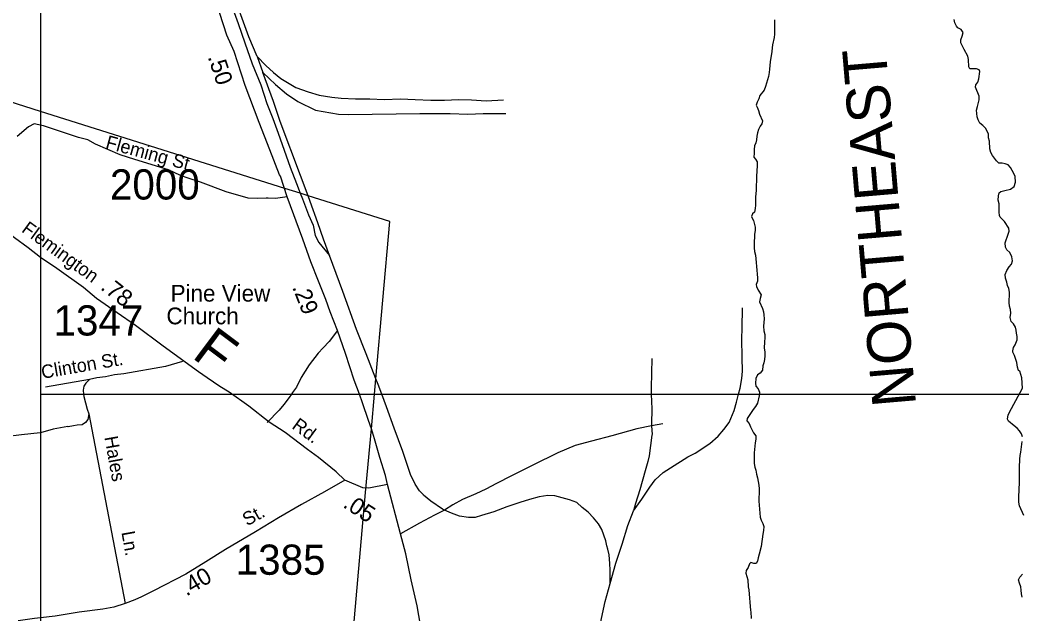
# Model space of a CAD drawing. Extents: x 1945482 to 2853149, y 66427 to 1015778.
# Drawn here: x 2313027 to 2317928, y 191062 to 193965 of the extents above; entities that cross this region are included whole.
import ezdxf

# ---------------------------------------------------------------- set-up
doc = ezdxf.new("R2010")
doc.units = 0
for name, color, linetype in [('Old_Level_10', 7, 'Continuous'), ('Old_Level_11', 7, 'Continuous'), ('Old_Level_17', 7, 'Continuous'), ('Old_Level_21', 7, 'Continuous'), ('Old_Level_22', 7, 'Continuous'), ('Old_Level_25', 7, 'Continuous'), ('Old_Level_28', 7, 'Continuous'), ('Old_Level_32', 7, 'Continuous'), ('Old_Level_35', 7, 'Continuous'), ('Old_Level_44', 7, 'Continuous'), ('Old_Level_56', 7, 'Continuous'), ('Old_Level_60', 7, 'Continuous'), ('Old_Level_63', 7, 'Continuous'), ('Old_Level_8', 7, 'Continuous')]:
    doc.layers.add(name, color=color, linetype=linetype)

msp = doc.modelspace()

# ---------------------------------------------------------------- linework, layer by layer
at = {"layer": 'Old_Level_25'}
msp.add_line((2313126.6, 192135.8), (2381298.8, 192135.8), dxfattribs=at)
at = {"layer": 'Old_Level_28'}
for points in [[(2314334.1, 193100.8), (2314300.2, 193202.1), (2314296, 193208), (2314249.1, 193330.2), (2314195.8, 193464.1), (2314128.6, 193645.5), (2314074, 193811.4), (2314038.8, 193892), (2314004.6, 193996.7), (2313953.7, 194118.7), (2313902.2, 194256.7), (2313856.5, 194350.9), (2313784.8, 194494.1), (2313677.8, 194676.1)], [(2314824.8, 191695), (2314814.5, 191738.1), (2314786.9, 191827), (2314761.3, 191918), (2314745.3, 191966.2), (2314731.8, 192006.9), (2314702.3, 192093.7), (2314686.9, 192135.8), (2314661.9, 192204.2), (2314618.7, 192334.5), (2314580.3, 192447), (2314544.6, 192539.6), (2314522.2, 192598.8), (2314486.6, 192689.4), (2314448.8, 192783.9), (2314410.4, 192894.4), (2314334.1, 193100.8)], [(2315133.9, 187977.6), (2315124.1, 188219.3), (2315121.2, 188493.3), (2315120.6, 188761.3), (2315115.2, 188997.2), (2315112.7, 189263.1), (2315115.8, 189587.4), (2315111, 189759.2), (2315104.5, 189973), (2315089.3, 190206.5), (2315076.4, 190330), (2315069.3, 190457.8), (2315052.2, 190587.2), (2315030.9, 190720.4), (2315020.4, 190784), (2315011.5, 190855.6), (2314985.5, 191006.6), (2314969.7, 191102), (2314940.7, 191228.9), (2314913.6, 191355.9), (2314887.8, 191452.9), (2314824.8, 191695)]]:
    msp.add_lwpolyline(points, dxfattribs=at)
at = {"layer": 'Old_Level_32'}
for points in [[(2314334.1, 193100.8), (2314276.3, 193093.6), (2314241.3, 193095), (2314231.5, 193095), (2314189.6, 193092.2), (2314143.4, 193095), (2314035.7, 193125.8), (2313910.2, 193172.5), (2313849.4, 193191.6), (2313811.7, 193205.1), (2313752.4, 193232.4), (2313589, 193284.1), (2313516.9, 193306.7), (2313396.2, 193358.2), (2313358.5, 193379.2), (2313312.3, 193390.4), (2313141.6, 193447.8), (2313095.4, 193457.6), (2313067.4, 193443.6), (2313011.9, 193395.8)], [(2314615.2, 191716.2), (2314573.6, 191756.5), (2314487.6, 191826.4), (2314433.2, 191866.2), (2314324.4, 191948.6), (2314244.9, 192000.1), (2314146.6, 192078.4), (2314050.3, 192145.4), (2314004.3, 192174.7), (2313941.6, 192216.5), (2313899.7, 192245.8), (2313726.9, 192371.2), (2313590.9, 192471.8), (2313502.4, 192534.3), (2313401.5, 192604.3), (2313337, 192657.8), (2313205.9, 192751.3), (2313126.6, 192804.1), (2313065.6, 192851.1), (2312932.5, 192950.3), (2312855.8, 193010.3), (2312772.3, 193066.5)], [(2314615.2, 191716.2), (2314515.5, 191658.2), (2314403.8, 191597.8), (2314290.4, 191531.2), (2314179.1, 191462.8), (2314031.5, 191377.6), (2313935.3, 191316.9), (2313837, 191256.2), (2313680.1, 191174.6), (2313621.5, 191145.3), (2313588, 191130.6), (2313540.7, 191113.4), (2313485.4, 191095.2), (2313431.8, 191085.1), (2313316.3, 191070.5), (2313199, 191051.8), (2313126.6, 191043.3), (2313097.4, 191039.8), (2313017.5, 191028.1)], [(2314824.8, 191695), (2314732.3, 191676.9), (2314703, 191679), (2314615.2, 191716.2)]]:
    msp.add_lwpolyline(points, dxfattribs=at)
at = {"layer": 'Old_Level_35'}
msp.add_line((2316170.9, 191991.9), (2316116.7, 191981.2), dxfattribs=at)
for points in [[(2314580.3, 192447), (2314538.4, 192393.3), (2314509.6, 192362.2), (2314484.6, 192337.2), (2314440.8, 192279.4), (2314422.1, 192248.7), (2314401.3, 192217.9), (2314379.1, 192171), (2314360.2, 192144.2), (2314354.4, 192135.8)], [(2313821.9, 192296.9), (2313738.9, 192271.6), (2313534.2, 192235.5), (2313488.3, 192231.7), (2313444.7, 192221.9), (2313402.9, 192216.3), (2313367.2, 192208.9), (2313347.9, 192190.1), (2313338.5, 192175.7), (2313335.3, 192155.6), (2313337.4, 192135.8)], [(2313367.2, 192208.9), (2313150.5, 192171.1)], [(2313337.4, 192135.8), (2313338.5, 192125.7), (2313347.7, 192094.1), (2313355, 192062.3), (2313363.9, 192040.7), (2313359, 192012.5), (2313347.6, 191998), (2313330, 191987.3), (2313306.1, 191984.4), (2313288.2, 191981.7), (2313262.4, 191976.6), (2313260.3, 191978.5), (2313188.8, 191965.7), (2313126.6, 191947.5)], [(2314354.4, 192135.8), (2314343.1, 192119.5), (2314316.4, 192086.4), (2314293.6, 192057.5), (2314235.9, 191997.2)], [(2313363.9, 192040.7), (2313540.7, 191113.4)], [(2316116.7, 191981.2), (2316043.9, 191966.9), (2315921.2, 191932), (2315822.2, 191906.1), (2315743, 191884.9), (2315658.4, 191849.6), (2315534.7, 191788.6), (2315430.8, 191736.5), (2315358.2, 191699.6), (2315305.3, 191671.5), (2315256.1, 191649.6), (2315191.2, 191621), (2315144.3, 191595.1), (2315103.4, 191569.8)], [(2313126.6, 191947.5), (2313125.5, 191947.2), (2313033.8, 191937.6), (2312954.2, 191928.4), (2312918.5, 191919), (2312865, 191906.9)], [(2315103.4, 191569.8), (2315099.3, 191567.3), (2315054.2, 191545.5), (2314981.7, 191506.6), (2314887.8, 191452.9)]]:
    msp.add_lwpolyline(points, dxfattribs=at)
at = {"layer": 'Old_Level_44'}
msp.add_line((2314187.2, 193786.4), (2314214.3, 193708.7), dxfattribs=at)
for points in [[(2314005.2, 194254), (2313995.9, 194206), (2314022.6, 194152.2), (2314053.7, 194060.6), (2314093.1, 193949.2), (2314126.5, 193853.7), (2314161.8, 193752), (2314205.1, 193648.7), (2314234.3, 193557), (2314263.2, 193483.4), (2314290.1, 193411.8), (2314348.3, 193246.5), (2314379.2, 193166.9), (2314397.7, 193118.7), (2314408.3, 193091.2), (2314437.1, 193013.5), (2314460, 192961.8), (2314470.6, 192912), (2314488.9, 192878.3), (2314539.9, 192814.9)], [(2314187.2, 193786.4), (2314146.1, 193883.8), (2314063, 194112.8), (2314005.2, 194254)], [(2314187.2, 193786.4), (2314229.7, 193742.9), (2314266.3, 193709.4), (2314302.7, 193679.8), (2314375.3, 193634.8), (2314435.6, 193613.6), (2314489.6, 193598.4), (2314551.8, 193589), (2314597.8, 193583.7), (2314667.8, 193580.6), (2314737.8, 193579.6), (2314807.8, 193576.4), (2314887.9, 193579.6), (2314959.8, 193576.4), (2315035.8, 193573.4), (2315103.8, 193574.3), (2315171.7, 193577.2), (2315235.8, 193575.9), (2315307.8, 193571), (2315391.6, 193576.1)], [(2314214.3, 193708.7), (2314277.1, 193649.6), (2314329.7, 193604.2), (2314386, 193567.1), (2314472.5, 193524.1), (2314546.9, 193511), (2314584.9, 193505.5), (2314632.8, 193504.2), (2314982.7, 193508.7), (2315074.6, 193507.9), (2315130.6, 193508.5), (2315216.7, 193505.8), (2315292.7, 193508.8), (2315402.5, 193508.1)], [(2314539.9, 192814.9), (2314510.7, 192894.6), (2314483.7, 192974.1), (2314446.4, 193077.7), (2314435.5, 193106.8), (2314398.7, 193205), (2314299.4, 193469.8), (2314266.1, 193567.5), (2314214.3, 193708.7)], [(2315914.2, 191210.7), (2315913.4, 191276.7), (2315912.5, 191309.1), (2315908.4, 191350.7), (2315902.1, 191378.5), (2315897.9, 191394.5), (2315892.9, 191419.9), (2315872.3, 191474.1), (2315856.4, 191502.9), (2315832, 191531.8), (2315805.7, 191559.3), (2315777.4, 191583), (2315751.2, 191606.6), (2315714.9, 191620.1), (2315678.9, 191629.7), (2315642.7, 191639.3), (2315608.8, 191640.7), (2315566.9, 191634.3), (2315519, 191621.6), (2315471.1, 191607.1), (2315407.5, 191586.1), (2315343.9, 191561.4), (2315284, 191542.6), (2315252.9, 191534), (2315220, 191532.7), (2315176.1, 191539.2), (2315138.1, 191554.7), (2315103.4, 191569.8), (2315093.7, 191574.1), (2315036.9, 191613.7), (2315000.9, 191642.8), (2314998.8, 191645.2), (2314980.6, 191664.6), (2314960.2, 191696.4), (2314937.5, 191744), (2314900, 191855.5), (2314857.5, 191970.3), (2314819.3, 192074.6), (2314796.2, 192135.8), (2314778, 192184), (2314767.3, 192211.6), (2314720, 192333.3), (2314672.5, 192452.7), (2314606.1, 192637.7), (2314539.9, 192814.9)], [(2316027.6, 191566.1), (2316068.9, 191622.8), (2316108, 191681.3), (2316133.6, 191717.6), (2316173.2, 191754.1), (2316208.9, 191776.6), (2316294.2, 191829.8), (2316329.9, 191848.2), (2316401.3, 191895), (2316442.8, 191931.7), (2316470.4, 191964), (2316495.8, 191998.4), (2316521.1, 192056.6), (2316532.5, 192096.9), (2316542.3, 192135.8), (2316549.6, 192165), (2316557.1, 192213.1), (2316560.7, 192249.3), (2316559.7, 192315.2), (2316558.6, 192407.2), (2316560, 192459.1), (2316560.6, 192559.1)], [(2316117.9, 192311.3), (2316113.8, 192167.3), (2316114.8, 192135.8), (2316117.2, 192065.4), (2316116.1, 191991.4), (2316116.7, 191981.2), (2316118.8, 191939.4), (2316116.8, 191935.4), (2316111.5, 191885.3), (2316103.8, 191834.2), (2316098.4, 191807.2), (2316085.1, 191761.1), (2316058.3, 191668.6), (2316037.1, 191602.3), (2316027.6, 191566.1)], [(2315914.2, 191210.7), (2315940.8, 191311), (2315971.8, 191403.5), (2316000.6, 191493.8), (2316027.6, 191566.1)], [(2315820.2, 190593.4), (2315830, 190759.6), (2315837.3, 190813.7), (2315852.3, 190906), (2315855.6, 190931.2), (2315866.7, 191016.2), (2315889.3, 191122.3), (2315914.2, 191210.7)]]:
    msp.add_lwpolyline(points, dxfattribs=at)
at = {"layer": 'Old_Level_56'}
for p, q in [((2314397.7, 193118.7), (2314321.7, 193142.6)), ((2314435.5, 193106.8), (2314397.7, 193118.7)), ((2314717.5, 191656.4), (2314745.3, 191966.2)), ((2314324.5, 187272.3), (2314717.5, 191656.4))]:
    msp.add_line(p, q, dxfattribs=at)
for points in [[(2314321.7, 193142.6), (2313126.6, 193518.7), (2312705.2, 193651.3), (2312382.4, 194835.6)], [(2314767.3, 192211.6), (2314836.2, 192980.7), (2314435.5, 193106.8)], [(2314745.3, 191966.2), (2314760.5, 192135.8), (2314767.3, 192211.6)]]:
    msp.add_lwpolyline(points, dxfattribs=at)
at = {"layer": 'Old_Level_60'}
for points in [[(2316717.2, 193966), (2316717.7, 193896.1), (2316716.5, 193880.7), (2316708, 193844.8), (2316705.5, 193829.3), (2316704, 193811.1), (2316697, 193761), (2316694, 193725.6), (2316691.7, 193708.2), (2316687.7, 193690.1), (2316674, 193640), (2316667.7, 193623), (2316646.7, 193596.3), (2316641, 193579.7), (2316633.7, 193564.3), (2316627.7, 193549), (2316633.2, 193539.7), (2316639.5, 193523.3), (2316644, 193505.9), (2316659.5, 193472.2), (2316655.5, 193458.6), (2316647, 193446.1), (2316640, 193429.8), (2316634.2, 193413.5), (2316631.5, 193397.8), (2316630.2, 193380.5), (2316626.2, 193365.1), (2316620, 193350.3), (2316617.7, 193332.2), (2316617.7, 193315.2), (2316616.5, 193295.7), (2316625, 193284.9), (2316633, 193271.6), (2316633.5, 193253.4), (2316630.2, 193201.6), (2316628, 193133.6), (2316625, 193099), (2316625.2, 193060), (2316623, 193043.4), (2316619.5, 193026.6), (2316610, 193017.4), (2316605.5, 193004.7), (2316607.2, 193000.2), (2316615.7, 192986.1), (2316622.7, 192952.5), (2316622.5, 192936.1), (2316620, 192919.4), (2316617.5, 192868.8), (2316617.7, 192852.3), (2316620, 192834), (2316624.7, 192816.6), (2316626.7, 192797.9), (2316630.5, 192742), (2316633.5, 192722.7), (2316634.5, 192705.6), (2316634, 192688.7), (2316628.5, 192672.8), (2316629.5, 192662.2), (2316637, 192645), (2316651.7, 192622.2), (2316647, 192604.5), (2316644.5, 192587.1), (2316659.5, 192555.6), (2316663.5, 192539.2), (2316665.2, 192524.1), (2316666.5, 192504.8), (2316663.5, 192469.6), (2316665.5, 192446.2), (2316670, 192428), (2316670.2, 192411.3), (2316668.5, 192392.4)], [(2317892.2, 192325.7), (2317884, 192341.5), (2317883.5, 192348.7), (2317887.5, 192363.8), (2317895.5, 192378.3), (2317905, 192402.8), (2317905.7, 192417.9), (2317901.5, 192434.1), (2317900.2, 192449.6), (2317897.2, 192464.4), (2317886.5, 192479.7), (2317875, 192492.3), (2317870.5, 192511.6), (2317873.5, 192532.3), (2317873, 192550.5), (2317867.2, 192566.3), (2317865.2, 192583.8), (2317865.2, 192599.8), (2317867.2, 192615.9), (2317867.5, 192634.7), (2317864.2, 192652.6), (2317857, 192667.1), (2317854, 192683.9), (2317847.7, 192702.7), (2317846, 192721.4), (2317854.2, 192740.2), (2317866.5, 192759.1), (2317876.5, 192772.5), (2317882, 192788.4), (2317878.2, 192808.4), (2317868.7, 192828.2), (2317854, 192842.8), (2317847.5, 192855.1), (2317846.5, 192875.8), (2317861.5, 192918.4), (2317865.5, 192933.8), (2317863.5, 192948.1), (2317843, 192979.7), (2317821, 193001.7), (2317818, 193010.5), (2317816.2, 193026.6), (2317817.5, 193046.8), (2317816.5, 193066.7), (2317812.7, 193085.1), (2317813.7, 193105.2), (2317817.5, 193120.6), (2317825.5, 193127.4), (2317844, 193132.7), (2317873, 193138.7), (2317889.7, 193150.8), (2317896.5, 193172.9), (2317894.5, 193200), (2317889, 193215.4), (2317880.7, 193230.4), (2317872.2, 193244.9), (2317861, 193257.7), (2317846, 193261.9), (2317831.2, 193264.9), (2317816, 193266.3), (2317803, 193276.8), (2317784.5, 193303.1), (2317776.5, 193318.3), (2317771.5, 193335.6), (2317769, 193372.5), (2317765.2, 193389.4), (2317764.2, 193407.6), (2317758.5, 193422.7), (2317750.5, 193436.5), (2317737.5, 193450.3), (2317722.2, 193460.9), (2317713.7, 193477.2), (2317708.7, 193492.6), (2317707, 193508.4), (2317706.7, 193525.1), (2317710.5, 193543.5), (2317719, 193575.5), (2317719, 193593.1), (2317701.2, 193637.8), (2317703, 193648.5), (2317712.2, 193662.3), (2317717, 193678.7), (2317723, 193713.1), (2317719, 193721.5), (2317706.5, 193726.5), (2317691, 193727.6), (2317673, 193727.3), (2317668.2, 193736.4), (2317667.2, 193772.3), (2317663.7, 193789.5), (2317645.7, 193820.6), (2317629, 193853.9), (2317630, 193869.4), (2317635.5, 193886.5), (2317640, 193904.3), (2317631, 193918.6), (2317615, 193927.1), (2317608.7, 193935.9), (2317600.5, 193952.1), (2317596.7, 193967.9)], [(2316668.5, 192392.4), (2316667.2, 192361.7), (2316670, 192343.5), (2316670.5, 192323.4), (2316669, 192305.5), (2316666, 192289.7), (2316660.7, 192274.3), (2316658.5, 192253.1), (2316648, 192238.8), (2316635, 192230.6), (2316626.5, 192212.6), (2316624.2, 192191), (2316626.5, 192175.2), (2316637, 192163), (2316644, 192147), (2316642.2, 192128.7), (2316634, 192091.7), (2316625, 192076.8), (2316613, 192061.2), (2316594, 192032.6), (2316584.7, 192016.8), (2316582.5, 192005.7), (2316593.2, 191992.5), (2316600.5, 191976.1), (2316615.7, 191946.8), (2316626.5, 191932.4), (2316626.7, 191917), (2316622.5, 191898.2), (2316619.7, 191865.7), (2316617.5, 191850.4), (2316619, 191797.1), (2316621.7, 191779.6), (2316626, 191764.1), (2316629.5, 191745.4), (2316634.5, 191726.9), (2316641, 191692.3), (2316642.7, 191673.4), (2316643.5, 191650.2), (2316641.5, 191630.7), (2316641.5, 191612.9), (2316647.2, 191535.5), (2316652.7, 191519.7), (2316661.2, 191503.8), (2316665.2, 191489), (2316663.7, 191469.2), (2316660.5, 191452.1), (2316652.7, 191391), (2316643.5, 191353.8), (2316638.2, 191337), (2316634.5, 191319.9), (2316627.5, 191309.2), (2316617, 191308.9), (2316602.5, 191313.3), (2316595, 191306.3), (2316588.7, 191289.2), (2316578.5, 191275)], [(2317930.2, 191927.3), (2317926.7, 191942.7), (2317917, 191957.2), (2317904.5, 191969.4), (2317889.5, 191981.1), (2317863.2, 192004), (2317857.5, 192014.9), (2317861, 192035.5), (2317876.7, 192066.4), (2317930.5, 192166.5), (2317928.2, 192216.9), (2317917.7, 192249.2), (2317912, 192252.7), (2317906, 192268.6), (2317902.7, 192291.1), (2317892.2, 192325.7)], [(2317937.7, 191543), (2317916.5, 191591.2), (2317913.5, 191608.8), (2317912.7, 191633.6), (2317915.7, 191706.7), (2317916.5, 191741.8), (2317916.2, 191778), (2317917.7, 191818.7), (2317919.7, 191837.4), (2317923, 191853.6), (2317930, 191905.2)], [(2316578.5, 191275), (2316577.7, 191261.5), (2316586.7, 191229.4), (2316589.2, 191195.1), (2316591.7, 191180.1), (2316600.2, 191078.6), (2316602.2, 191071.9), (2316603.5, 191040.1)], [(2317929.7, 191144.2), (2317926.7, 191159.9), (2317925, 191177.7), (2317922.2, 191194), (2317916.2, 191212.2), (2317912, 191228.1), (2317917.2, 191241.9), (2317931.2, 191256.3)]]:
    msp.add_lwpolyline(points, dxfattribs=at)
at = {"layer": 'Old_Level_63'}
for points in [[(2321069.7, 211640.5), (2313126.6, 211640.5), (2313126.6, 192135.8)], [(2313126.6, 192135.8), (2313126.6, 148693.6), (2316886.9, 148684.9)]]:
    msp.add_lwpolyline(points, dxfattribs=at)

# ---------------------------------------------------------------- texts
at = {"layer": 'Old_Level_10'}
for s, height, rotation, p in [('Clinton St.', 65.617, 9.8254, (2313136.3, 192211.1)), ('Hales', 65.62, 280.1632, (2313439.1, 191926.1)), ('Ln.', 65.62, 280.1632, (2313522.4, 191461.5))]:
    msp.add_text(s, height=height, rotation=rotation, dxfattribs=at).set_placement(p)
at = {"layer": 'Old_Level_11'}
for s, height, rotation, p in [('Fleming St.', 65.617, 344.8088, (2313441.3, 193340)), ('Flemington', 65.62, 323.9377, (2313029.9, 192933)), ('Rd.', 65.62, 324.1109, (2314352.3, 191972.2)), ('St.', 65.62, 28.7422, (2314137.3, 191489.7))]:
    msp.add_text(s, height=height, rotation=rotation, dxfattribs=at).set_placement(p)
at = {"layer": 'Old_Level_17'}
for s, rotation, p in [('.50', 288.2174, (2313944.5, 193785)), ('.78', 321.9651, (2313416.3, 192651.7)), ('.29', 291.4498, (2314357.4, 192659.4)), ('.05', 327.0841, (2314601.8, 191586.8)), ('.40', 30.2065, (2313840.8, 191147))]:
    msp.add_text(s, height=82.02, rotation=rotation, dxfattribs=at).set_placement(p)
at = {"layer": 'Old_Level_21'}
msp.add_text('NORTHEAST', height=213.25, rotation=94.8894, dxfattribs=at).set_placement((2317410.8, 192083.2))
at = {"layer": 'Old_Level_22'}
for s, p in [('Pine View', (2313763.3, 192588.8)), ('Church', (2313742.9, 192477.9))]:
    msp.add_text(s, height=82.02, dxfattribs=at).set_placement(p)
msp.add_text('F', height=196.8, rotation=323.1502, dxfattribs=at).set_placement((2313862.2, 192317.9))
at = {"layer": 'Old_Level_8'}
for s, p in [('2000', (2313466.6, 193087.9)), ('1347', (2313190.4, 192423.2)), ('1385', (2314081.9, 191253.5))]:
    msp.add_text(s, height=147.64, dxfattribs=at).set_placement(p)

doc.saveas('drawing.dxf')
